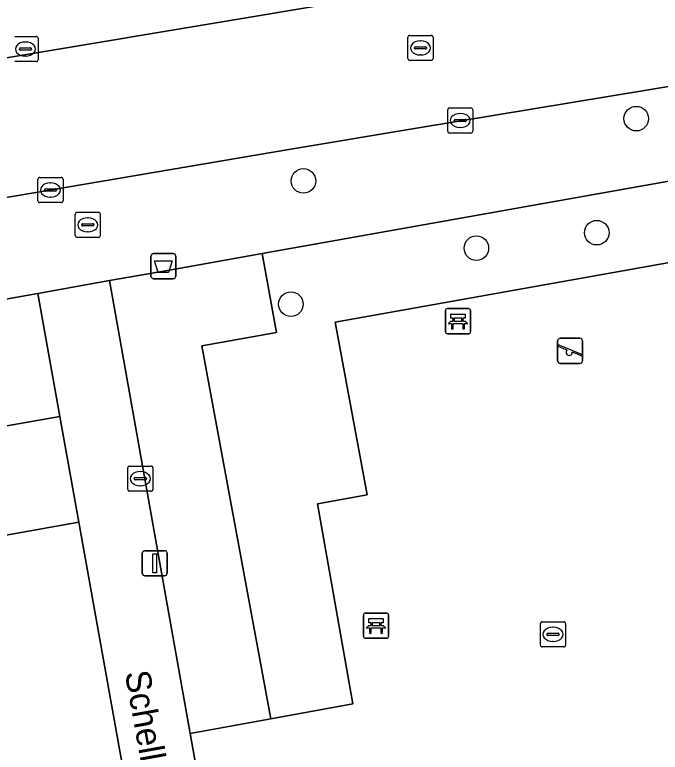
# Model space of a CAD drawing. Extents: x 157793 to 159380, y 380877 to 382313.
# Drawn here: x 158698.84 to 158724.54, y 381621.58 to 381650.93 of the extents above; entities that cross this region are included whole.
import ezdxf

# ---------------------------------------------------------------- set-up
doc = ezdxf.new("R2010")
doc.units = 0
for name, color, linetype in [('IMGEO_Afvalbak', 7, 'Continuous'), ('IMGEO_Bank', 7, 'Continuous'), ('IMGEO_Boom', 7, 'Continuous'), ('IMGEO_Erf', 7, 'Continuous'), ('IMGEO_Kolk', 7, 'Continuous'), ('IMGEO_Lichtmast', 7, 'Continuous'), ('IMGEO_Openbare_ruimte_label', 7, 'Continuous'), ('IMGEO_Pand', 7, 'Continuous'), ('IMGEO_Parkeervlak_open', 7, 'Continuous'), ('IMGEO_Rijbaan_lokaal_open', 7, 'Continuous'), ('IMGEO_Rioolput', 7, 'Continuous'), ('IMGEO_Speelvoorziening', 7, 'Continuous'), ('IMGEO_Terreindeel_open', 7, 'Continuous'), ('IMGEO_Voetpad_open', 7, 'Continuous')]:
    doc.layers.add(name, color=color, linetype=linetype)

msp = doc.modelspace()

# ---------------------------------------------------------------- linework, layer by layer
at = {"layer": 'IMGEO_Afvalbak'}
for p, q in [((158704.362, 381641.429), (158705.152, 381641.429)), ((158705.152, 381641.429), (158704.362, 381641.429)), ((158704.262, 381640.529), (158704.262, 381641.329)), ((158704.262, 381641.329), (158704.262, 381640.529)), ((158705.252, 381641.329), (158705.252, 381640.529)), ((158705.252, 381640.529), (158705.252, 381641.329)), ((158705.152, 381640.429), (158704.362, 381640.429)), ((158704.362, 381640.429), (158705.152, 381640.429))]:
    msp.add_line(p, q, dxfattribs=at)
msp.add_lwpolyline([(158704.405, 381641.143), (158705.109, 381641.143), (158704.96, 381640.673), (158704.554, 381640.673), (158704.405, 381641.143)], dxfattribs=at)
for centre, start, end in [((158704.362, 381641.329), 90, 180), ((158704.362, 381641.329), 90, 180), ((158705.152, 381641.329), 0, 90), ((158705.152, 381641.329), 360, 90), ((158704.362, 381640.529), 180, 270), ((158704.362, 381640.529), 180, 270), ((158705.152, 381640.529), 270, 0), ((158705.152, 381640.529), 270, 0)]:
    msp.add_arc(centre, 0.1, start, end, dxfattribs=at)
at = {"layer": 'IMGEO_Bank'}
for p, q in [((158715.986, 381638.315), (158715.986, 381639.156)), ((158715.986, 381639.156), (158715.986, 381638.315)), ((158716.061, 381639.24), (158716.902, 381639.24)), ((158716.902, 381639.24), (158716.061, 381639.24)), ((158716.986, 381639.165), (158716.986, 381638.324)), ((158716.986, 381638.324), (158716.986, 381639.165)), ((158716.295, 381638.746), (158716.295, 381638.852)), ((158716.339, 381638.852), (158716.339, 381638.746)), ((158716.627, 381638.858), (158716.345, 381638.858)), ((158716.633, 381638.746), (158716.633, 381638.852)), ((158716.677, 381638.852), (158716.677, 381638.746)), ((158716.683, 381638.638), (158716.29, 381638.638)), ((158716.345, 381638.74), (158716.627, 381638.74)), ((158716.911, 381638.24), (158716.07, 381638.24)), ((158716.07, 381638.24), (158716.911, 381638.24)), ((158712.721, 381626.198), (158712.721, 381627.039)), ((158712.721, 381627.039), (158712.721, 381626.198)), ((158712.796, 381627.123), (158713.637, 381627.123)), ((158713.637, 381627.123), (158712.796, 381627.123)), ((158713.721, 381627.048), (158713.721, 381626.207)), ((158713.721, 381626.207), (158713.721, 381627.048)), ((158713.03, 381626.629), (158713.03, 381626.735)), ((158713.074, 381626.735), (158713.074, 381626.629)), ((158713.362, 381626.741), (158713.08, 381626.741)), ((158713.368, 381626.629), (158713.368, 381626.735)), ((158713.412, 381626.735), (158713.412, 381626.629)), ((158713.418, 381626.521), (158713.025, 381626.521)), ((158713.08, 381626.623), (158713.362, 381626.623)), ((158713.646, 381626.123), (158712.805, 381626.123)), ((158712.805, 381626.123), (158713.646, 381626.123))]:
    msp.add_line(p, q, dxfattribs=at)
for points in [[(158716.289, 381638.858), (158716.203, 381638.858), (158716.203, 381639.019), (158716.766, 381639.019), (158716.766, 381638.858), (158716.683, 381638.858)], [(158716.233, 381638.638), (158716.091, 381638.638), (158716.203, 381638.74), (158716.289, 381638.74)], [(158716.283, 381638.631), (158716.283, 381638.424), (158716.24, 381638.424), (158716.24, 381638.631)], [(158716.683, 381638.74), (158716.766, 381638.74), (158716.878, 381638.638), (158716.739, 381638.638)], [(158716.733, 381638.631), (158716.733, 381638.424), (158716.689, 381638.424), (158716.689, 381638.631)], [(158713.024, 381626.741), (158712.938, 381626.741), (158712.938, 381626.902), (158713.501, 381626.902), (158713.501, 381626.741), (158713.418, 381626.741)], [(158712.968, 381626.521), (158712.826, 381626.521), (158712.938, 381626.623), (158713.024, 381626.623)], [(158713.018, 381626.514), (158713.018, 381626.307), (158712.975, 381626.307), (158712.975, 381626.514)], [(158713.418, 381626.623), (158713.501, 381626.623), (158713.613, 381626.521), (158713.474, 381626.521)], [(158713.468, 381626.514), (158713.468, 381626.307), (158713.424, 381626.307), (158713.424, 381626.514)]]:
    msp.add_lwpolyline(points, dxfattribs=at)
for centre, radius, start, end in [((158716.064, 381639.162), 0.0779, 92.4484, 184.2845), ((158716.064, 381639.162), 0.0779, 92.4484, 184.2845), ((158716.908, 381639.162), 0.0779, 2.4484, 94.2845), ((158716.908, 381639.162), 0.0779, 2.4484, 94.2845), ((158716.288, 381638.851), 0.00671, 2.8957, 87.1043), ((158716.345, 381638.851), 0.00671, 92.8957, 177.1043), ((158716.627, 381638.851), 0.00671, 2.8957, 87.1043), ((158716.684, 381638.851), 0.00671, 92.8957, 177.1043), ((158716.233, 381638.631), 0.00671, 2.8957, 87.1043), ((158716.29, 381638.631), 0.00671, 92.8957, 177.1043), ((158716.288, 381638.747), 0.00671, 272.8957, 357.1043), ((158716.345, 381638.747), 0.00671, 182.8957, 267.1043), ((158716.627, 381638.747), 0.00671, 272.8957, 357.1043), ((158716.684, 381638.747), 0.00671, 182.8957, 267.1043), ((158716.682, 381638.631), 0.00671, 2.8957, 87.1043), ((158716.739, 381638.631), 0.00671, 92.8957, 177.1043), ((158716.064, 381638.318), 0.0779, 182.4484, 274.2845), ((158716.064, 381638.318), 0.0779, 182.4484, 274.2845), ((158716.908, 381638.318), 0.0779, 272.4484, 4.2845), ((158716.908, 381638.318), 0.0779, 272.4484, 4.2845), ((158712.799, 381627.045), 0.0779, 92.4484, 184.2845), ((158712.799, 381627.045), 0.0779, 92.4484, 184.2845), ((158713.643, 381627.045), 0.0779, 2.4484, 94.2845), ((158713.643, 381627.045), 0.0779, 2.4484, 94.2845), ((158713.023, 381626.734), 0.00671, 2.8957, 87.1043), ((158713.08, 381626.734), 0.00671, 92.8957, 177.1043), ((158713.362, 381626.734), 0.00671, 2.8957, 87.1043), ((158713.419, 381626.734), 0.00671, 92.8957, 177.1043), ((158712.968, 381626.514), 0.00671, 2.8957, 87.1043), ((158713.025, 381626.514), 0.00671, 92.8957, 177.1043), ((158713.023, 381626.63), 0.00671, 272.8957, 357.1043), ((158713.08, 381626.63), 0.00671, 182.8957, 267.1043), ((158713.362, 381626.63), 0.00671, 272.8957, 357.1043), ((158713.419, 381626.63), 0.00671, 182.8957, 267.1043), ((158713.417, 381626.514), 0.00671, 2.8957, 87.1043), ((158713.474, 381626.514), 0.00671, 92.8957, 177.1043), ((158712.799, 381626.201), 0.0779, 182.4484, 274.2845), ((158712.799, 381626.201), 0.0779, 182.4484, 274.2845), ((158713.643, 381626.201), 0.0779, 272.4484, 4.2845), ((158713.643, 381626.201), 0.0779, 272.4484, 4.2845)]:
    msp.add_arc(centre, radius, start, end, dxfattribs=at)
at = {"layer": 'IMGEO_Boom'}
for centre in [(158723.581, 381646.798), (158710.333, 381644.319), (158722.01, 381642.26), (158717.217, 381641.643), (158709.832, 381639.416)]:
    msp.add_circle(centre, 0.489, dxfattribs=at)
at = {"layer": 'IMGEO_Erf'}
for points in [[(158762.674, 381645.822), (158762.478, 381647), (158761.17, 381649.31), (158758.825, 381650.349), (158708.695, 381641.427), (158709.258, 381638.287), (158706.284, 381637.762), (158709.028, 381622.916), (158712.295, 381623.506), (158710.888, 381631.473), (158712.863, 381631.825), (158711.591, 381638.703), (158728.843, 381641.781), (158730.755, 381631.096), (158733.282, 381631.55), (158732.083, 381638.261), (158749.55, 381641.383), (158750.726, 381634.736), (158751.873, 381634.942), (158751.895, 381634.825), (158753.294, 381635.077), (158753.532, 381633.752)], [(158697.533, 381634.396), (158700.637, 381634.943), (158699.759, 381639.845), (158665.079, 381633.692)], [(158683.608, 381548.044), (158709.367, 381552.667), (158710.521, 381554.174), (158709.758, 381557.96), (158707.653, 381557.584), (158706.886, 381561.881), (158706.144, 381566.038), (158708.186, 381566.397), (158707.698, 381569.325), (158705.631, 381568.961), (158704.896, 381573.133), (158704.251, 381576.798), (158707.406, 381577.354), (158707.318, 381577.851), (158706.697, 381577.742), (158706.389, 381579.34), (158707.225, 381579.428), (158706.476, 381583.679), (158706.226, 381585.096), (158709.414, 381585.658), (158708.079, 381593.417), (158701.391, 381630.736), (158698.274, 381630.187)]]:
    msp.add_lwpolyline(points, dxfattribs=at)
at = {"layer": 'IMGEO_Kolk'}
for p, q in [((158698.84, 381650.068), (158699.692, 381650.068)), ((158699.766, 381649.994), (158699.766, 381649.142)), ((158699.253, 381649.848), (158699.278, 381649.848)), ((158699.024, 381649.562), (158699.024, 381649.574)), ((158699.462, 381649.525), (158699.064, 381649.525)), ((158699.067, 381649.611), (158699.465, 381649.611)), ((158699.508, 381649.574), (158699.508, 381649.562)), ((158699.692, 381649.068), (158698.84, 381649.068)), ((158699.276, 381649.288), (158699.251, 381649.288)), ((158716.074, 381646.297), (158716.074, 381647.149)), ((158716.149, 381647.223), (158717.001, 381647.223)), ((158716.562, 381647.003), (158716.587, 381647.003)), ((158717.075, 381647.149), (158717.075, 381646.297)), ((158716.333, 381646.717), (158716.333, 381646.729)), ((158716.376, 381646.766), (158716.774, 381646.766)), ((158716.817, 381646.729), (158716.817, 381646.717)), ((158716.771, 381646.68), (158716.373, 381646.68)), ((158716.585, 381646.443), (158716.56, 381646.443)), ((158717.001, 381646.223), (158716.149, 381646.223)), ((158699.76, 381643.532), (158699.76, 381644.384)), ((158699.835, 381644.458), (158700.687, 381644.458)), ((158700.761, 381644.384), (158700.761, 381643.532)), ((158700.248, 381644.238), (158700.273, 381644.238)), ((158700.019, 381643.952), (158700.019, 381643.964)), ((158700.457, 381643.915), (158700.059, 381643.915)), ((158700.062, 381644.001), (158700.46, 381644.001)), ((158700.503, 381643.964), (158700.503, 381643.952)), ((158700.687, 381643.458), (158699.835, 381643.458)), ((158700.271, 381643.678), (158700.246, 381643.678)), ((158703.339, 381632.046), (158703.339, 381632.898)), ((158703.414, 381632.972), (158704.266, 381632.972)), ((158704.34, 381632.898), (158704.34, 381632.046)), ((158703.827, 381632.752), (158703.852, 381632.752)), ((158703.598, 381632.466), (158703.598, 381632.478)), ((158704.036, 381632.429), (158703.638, 381632.429)), ((158703.641, 381632.515), (158704.039, 381632.515)), ((158704.082, 381632.478), (158704.082, 381632.466)), ((158703.85, 381632.192), (158703.825, 381632.192)), ((158704.266, 381631.972), (158703.414, 381631.972)), ((158719.842, 381626.776), (158720.694, 381626.776)), ((158719.767, 381625.85), (158719.767, 381626.702)), ((158720.255, 381626.556), (158720.28, 381626.556)), ((158720.768, 381626.702), (158720.768, 381625.85)), ((158720.026, 381626.27), (158720.026, 381626.282)), ((158720.464, 381626.233), (158720.066, 381626.233)), ((158720.069, 381626.319), (158720.467, 381626.319)), ((158720.51, 381626.282), (158720.51, 381626.27)), ((158720.278, 381625.996), (158720.253, 381625.996)), ((158720.694, 381625.776), (158719.842, 381625.776))]:
    msp.add_line(p, q, dxfattribs=at)
for points in [[(158698.84, 381650.068), (158699.692, 381650.068)], [(158699.766, 381649.994), (158699.766, 381649.142)], [(158699.692, 381649.068), (158698.84, 381649.068)], [(158716.074, 381646.297), (158716.074, 381647.149)], [(158716.149, 381647.223), (158717.001, 381647.223)], [(158717.075, 381647.149), (158717.075, 381646.297)], [(158717.001, 381646.223), (158716.149, 381646.223)], [(158699.76, 381643.532), (158699.76, 381644.384)], [(158699.835, 381644.458), (158700.687, 381644.458)], [(158700.761, 381644.384), (158700.761, 381643.532)], [(158700.687, 381643.458), (158699.835, 381643.458)], [(158703.339, 381632.046), (158703.339, 381632.898)], [(158703.414, 381632.972), (158704.266, 381632.972)], [(158704.34, 381632.898), (158704.34, 381632.046)], [(158704.266, 381631.972), (158703.414, 381631.972)], [(158719.842, 381626.776), (158720.694, 381626.776)], [(158719.767, 381625.85), (158719.767, 381626.702)], [(158720.768, 381626.702), (158720.768, 381625.85)], [(158720.694, 381625.776), (158719.842, 381625.776)]]:
    msp.add_lwpolyline(points, dxfattribs=at)
for centre, radius, start, end in [((158699.69, 381649.992), 0.0765, 1.552, 88.448), ((158699.69, 381649.992), 0.0765, 1.552, 88.448), ((158699.064, 381649.571), 0.0403, 85.8775, 175.7526), ((158699.061, 381649.561), 0.0366, 178.938, 274.7102), ((158699.465, 381649.568), 0.043, 264.8664, 352.4533), ((158699.469, 381649.573), 0.0386, 1.7309, 96.639), ((158699.69, 381649.144), 0.0765, 271.552, 358.448), ((158699.69, 381649.144), 0.0765, 271.552, 358.448), ((158716.151, 381647.147), 0.0765, 91.552, 178.448), ((158716.151, 381647.147), 0.0765, 91.552, 178.448), ((158716.999, 381647.147), 0.0765, 1.552, 88.448), ((158716.999, 381647.147), 0.0765, 1.552, 88.448), ((158716.373, 381646.726), 0.0403, 85.8775, 175.7526), ((158716.37, 381646.716), 0.0366, 178.938, 274.7102), ((158716.774, 381646.723), 0.043, 264.8664, 352.4533), ((158716.778, 381646.728), 0.0386, 1.7309, 96.639), ((158716.151, 381646.299), 0.0765, 181.552, 268.448), ((158716.151, 381646.299), 0.0765, 181.552, 268.448), ((158716.999, 381646.299), 0.0765, 271.552, 358.448), ((158716.999, 381646.299), 0.0765, 271.552, 358.448), ((158699.837, 381644.382), 0.0765, 91.552, 178.448), ((158699.837, 381644.382), 0.0765, 91.552, 178.448), ((158700.685, 381644.382), 0.0765, 1.552, 88.448), ((158700.685, 381644.382), 0.0765, 1.552, 88.448), ((158700.059, 381643.961), 0.0403, 85.8775, 175.7526), ((158700.056, 381643.951), 0.0366, 178.938, 274.7102), ((158700.46, 381643.958), 0.043, 264.8664, 352.4533), ((158700.464, 381643.963), 0.0386, 1.7309, 96.639), ((158699.837, 381643.534), 0.0765, 181.552, 268.448), ((158699.837, 381643.534), 0.0765, 181.552, 268.448), ((158700.685, 381643.534), 0.0765, 271.552, 358.448), ((158700.685, 381643.534), 0.0765, 271.552, 358.448), ((158703.416, 381632.896), 0.0765, 91.552, 178.448), ((158703.416, 381632.896), 0.0765, 91.552, 178.448), ((158704.264, 381632.896), 0.0765, 1.552, 88.448), ((158704.264, 381632.896), 0.0765, 1.552, 88.448), ((158703.638, 381632.475), 0.0403, 85.8775, 175.7526), ((158703.635, 381632.465), 0.0366, 178.938, 274.7102), ((158704.039, 381632.472), 0.043, 264.8664, 352.4533), ((158704.043, 381632.477), 0.0386, 1.7309, 96.639), ((158703.416, 381632.048), 0.0765, 181.552, 268.448), ((158703.416, 381632.048), 0.0765, 181.552, 268.448), ((158704.264, 381632.048), 0.0765, 271.552, 358.448), ((158704.264, 381632.048), 0.0765, 271.552, 358.448), ((158719.844, 381626.7), 0.0765, 91.552, 178.448), ((158719.844, 381626.7), 0.0765, 91.552, 178.448), ((158720.692, 381626.7), 0.0765, 1.552, 88.448), ((158720.692, 381626.7), 0.0765, 1.552, 88.448), ((158720.066, 381626.279), 0.0403, 85.8775, 175.7526), ((158720.063, 381626.269), 0.0366, 178.938, 274.7102), ((158720.467, 381626.276), 0.043, 264.8664, 352.4533), ((158720.471, 381626.281), 0.0386, 1.7309, 96.639), ((158719.844, 381625.852), 0.0765, 181.552, 268.448), ((158719.844, 381625.852), 0.0765, 181.552, 268.448), ((158720.692, 381625.852), 0.0765, 271.552, 358.448), ((158720.692, 381625.852), 0.0765, 271.552, 358.448)]:
    msp.add_arc(centre, radius, start, end, dxfattribs=at)
for centre, major_axis, ratio, start_param, end_param in [((158699.252, 381649.568), (-0.387, 0.002), 0.722429, 4.712389, 7.853982), ((158699.277, 381649.568), (-0.39, 0.002), 0.717154, 1.570796, 4.712389), ((158716.561, 381646.723), (-0.387, 0.002), 0.722429, 4.712389, 7.853982), ((158716.586, 381646.723), (-0.39, 0.002), 0.717154, 1.570796, 4.712389), ((158700.247, 381643.958), (-0.387, 0.002), 0.722429, 4.712389, 7.853982), ((158700.272, 381643.958), (-0.39, 0.002), 0.717154, 1.570796, 4.712389), ((158703.826, 381632.472), (-0.387, 0.002), 0.722429, 4.712389, 7.853982), ((158703.851, 381632.472), (-0.39, 0.002), 0.717154, 1.570796, 4.712389), ((158720.254, 381626.276), (-0.387, 0.002), 0.722429, 4.712389, 7.853982), ((158720.279, 381626.276), (-0.39, 0.002), 0.717154, 1.570796, 4.712389)]:
    msp.add_ellipse(centre, major_axis=major_axis, ratio=ratio, start_param=start_param, end_param=end_param, dxfattribs=at)
at = {"layer": 'IMGEO_Lichtmast'}
for p, q in [((158703.917, 381628.704), (158703.917, 381629.504)), ((158703.917, 381629.504), (158703.917, 381628.704)), ((158704.017, 381629.604), (158704.807, 381629.604)), ((158704.807, 381629.604), (158704.017, 381629.604)), ((158704.907, 381629.504), (158704.907, 381628.704)), ((158704.907, 381628.704), (158704.907, 381629.504)), ((158704.807, 381628.604), (158704.017, 381628.604)), ((158704.017, 381628.604), (158704.807, 381628.604))]:
    msp.add_line(p, q, dxfattribs=at)
msp.add_lwpolyline([(158704.337, 381629.479), (158704.487, 381629.479), (158704.487, 381628.729), (158704.337, 381628.729), (158704.337, 381629.479)], dxfattribs=at)
for centre, start, end in [((158704.017, 381629.504), 90, 180), ((158704.017, 381629.504), 90, 180), ((158704.807, 381629.504), 0, 90), ((158704.807, 381629.504), 360, 90), ((158704.017, 381628.704), 180, 270), ((158704.017, 381628.704), 180, 270), ((158704.807, 381628.704), 270, 0), ((158704.807, 381628.704), 270, 0)]:
    msp.add_arc(centre, 0.1, start, end, dxfattribs=at)
at = {"layer": 'IMGEO_Pand'}
msp.add_lwpolyline([(158701.391, 381630.736), (158700.637, 381634.943), (158697.533, 381634.396), (158698.274, 381630.187)], close=True, dxfattribs=at)
at = {"layer": 'IMGEO_Parkeervlak_open'}
msp.add_lwpolyline([(158696.236, 381650.676), (158694.537, 381648.553), (158724.016, 381653.487)], dxfattribs=at)
at = {"layer": 'IMGEO_Rijbaan_lokaal_open'}
msp.add_lwpolyline([(158694.125, 381642.923), (158709.836, 381645.581), (158714.915, 381646.434), (158734.829, 381649.719), (158755.498, 381653.258), (158754.512, 381658.499), (158754.395, 381658.495), (158725.367, 381653.696), (158724.016, 381653.487), (158694.537, 381648.553), (158693.77, 381647.568)], dxfattribs=at)
at = {"layer": 'IMGEO_Rioolput'}
for p, q in [((158714.492, 381649.187), (158714.492, 381650.039)), ((158714.567, 381650.113), (158715.419, 381650.113)), ((158715.493, 381650.039), (158715.493, 381649.187)), ((158714.794, 381649.656), (158715.192, 381649.656)), ((158714.98, 381649.893), (158715.005, 381649.893)), ((158714.751, 381649.607), (158714.751, 381649.619)), ((158715.189, 381649.57), (158714.791, 381649.57)), ((158715.003, 381649.333), (158714.978, 381649.333)), ((158715.235, 381649.619), (158715.235, 381649.607)), ((158715.419, 381649.113), (158714.567, 381649.113)), ((158701.246, 381642.147), (158701.246, 381642.999)), ((158701.321, 381643.073), (158702.173, 381643.073)), ((158702.247, 381642.999), (158702.247, 381642.147)), ((158701.505, 381642.567), (158701.505, 381642.579)), ((158701.548, 381642.616), (158701.946, 381642.616)), ((158701.734, 381642.853), (158701.759, 381642.853)), ((158701.989, 381642.579), (158701.989, 381642.567)), ((158701.943, 381642.53), (158701.545, 381642.53)), ((158701.757, 381642.293), (158701.732, 381642.293)), ((158702.173, 381642.073), (158701.321, 381642.073))]:
    msp.add_line(p, q, dxfattribs=at)
for points in [[(158714.492, 381649.187), (158714.492, 381650.039)], [(158714.567, 381650.113), (158715.419, 381650.113)], [(158715.493, 381650.039), (158715.493, 381649.187)], [(158715.419, 381649.113), (158714.567, 381649.113)], [(158701.246, 381642.147), (158701.246, 381642.999)], [(158701.321, 381643.073), (158702.173, 381643.073)], [(158702.247, 381642.999), (158702.247, 381642.147)], [(158702.173, 381642.073), (158701.321, 381642.073)]]:
    msp.add_lwpolyline(points, dxfattribs=at)
for centre, radius, start, end in [((158714.569, 381650.037), 0.0765, 91.552, 178.448), ((158714.569, 381650.037), 0.0765, 91.552, 178.448), ((158715.417, 381650.037), 0.0765, 1.552, 88.448), ((158715.417, 381650.037), 0.0765, 1.552, 88.448), ((158714.791, 381649.616), 0.0403, 85.8775, 175.7526), ((158715.196, 381649.618), 0.0386, 1.7309, 96.639), ((158714.788, 381649.606), 0.0366, 178.938, 274.7102), ((158715.192, 381649.613), 0.043, 264.8664, 352.4533), ((158714.569, 381649.189), 0.0765, 181.552, 268.448), ((158714.569, 381649.189), 0.0765, 181.552, 268.448), ((158715.417, 381649.189), 0.0765, 271.552, 358.448), ((158715.417, 381649.189), 0.0765, 271.552, 358.448), ((158701.323, 381642.997), 0.0765, 91.552, 178.448), ((158701.323, 381642.997), 0.0765, 91.552, 178.448), ((158702.171, 381642.997), 0.0765, 1.552, 88.448), ((158702.171, 381642.997), 0.0765, 1.552, 88.448), ((158701.545, 381642.576), 0.0403, 85.8775, 175.7526), ((158701.95, 381642.578), 0.0386, 1.7309, 96.639), ((158701.542, 381642.566), 0.0366, 178.938, 274.7102), ((158701.946, 381642.573), 0.043, 264.8664, 352.4533), ((158701.323, 381642.149), 0.0765, 181.552, 268.448), ((158701.323, 381642.149), 0.0765, 181.552, 268.448), ((158702.171, 381642.149), 0.0765, 271.552, 358.448), ((158702.171, 381642.149), 0.0765, 271.552, 358.448)]:
    msp.add_arc(centre, radius, start, end, dxfattribs=at)
for centre, major_axis, ratio, start_param, end_param in [((158714.979, 381649.613), (-0.387, 0.002), 0.722429, 4.712389, 7.853982), ((158715.004, 381649.613), (-0.39, 0.002), 0.717154, 1.570796, 4.712389), ((158701.733, 381642.573), (-0.387, 0.002), 0.722429, 4.712389, 7.853982), ((158701.758, 381642.573), (-0.39, 0.002), 0.717154, 1.570796, 4.712389)]:
    msp.add_ellipse(centre, major_axis=major_axis, ratio=ratio, start_param=start_param, end_param=end_param, dxfattribs=at)
at = {"layer": 'IMGEO_Speelvoorziening'}
for p, q in [((158720.451, 381637.158), (158720.451, 381637.958)), ((158720.451, 381637.958), (158720.451, 381637.158)), ((158720.551, 381638.058), (158721.341, 381638.058)), ((158721.341, 381638.058), (158720.551, 381638.058)), ((158721.441, 381637.958), (158721.441, 381637.158)), ((158721.441, 381637.158), (158721.441, 381637.958)), ((158720.834, 381637.586), (158720.495, 381637.723)), ((158720.52, 381637.783), (158721.396, 381637.43)), ((158721.372, 381637.37), (158721.032, 381637.507)), ((158721.341, 381637.058), (158720.551, 381637.058)), ((158720.551, 381637.058), (158721.341, 381637.058))]:
    msp.add_line(p, q, dxfattribs=at)
for centre, radius, start, end in [((158720.551, 381637.958), 0.1, 90, 180), ((158720.551, 381637.958), 0.1, 90, 180), ((158721.341, 381637.958), 0.1, 0, 90), ((158721.341, 381637.958), 0.1, 360, 90), ((158720.508, 381637.753), 0.0327, 68.078, 248.078), ((158720.913, 381637.496), 0.12, 130.9928, 5.1632), ((158721.384, 381637.4), 0.0327, 248.078, 68.078), ((158720.551, 381637.158), 0.1, 180, 270), ((158720.551, 381637.158), 0.1, 180, 270), ((158721.341, 381637.158), 0.1, 270, 0), ((158721.341, 381637.158), 0.1, 270, 0)]:
    msp.add_arc(centre, radius, start, end, dxfattribs=at)
at = {"layer": 'IMGEO_Terreindeel_open'}
msp.add_lwpolyline([(158706.284, 381637.762), (158709.258, 381638.287), (158708.695, 381641.427), (158704.92, 381640.755), (158702.606, 381640.353), (158705.819, 381622.336), (158709.028, 381622.916)], close=True, dxfattribs=at)
at = {"layer": 'IMGEO_Voetpad_open'}
for points in [[(158757.44, 381653.584), (158756.475, 381653.418), (158755.498, 381653.258), (158734.829, 381649.719), (158714.915, 381646.434), (158709.836, 381645.581), (158694.125, 381642.923)], [(158634.892, 381626.493), (158658.009, 381630.795), (158663.752, 381631.863), (158665.316, 381632.161), (158665.079, 381633.692), (158699.759, 381639.845), (158702.606, 381640.353), (158704.92, 381640.755), (158708.695, 381641.427), (158758.825, 381650.349), (158761.17, 381649.31), (158762.478, 381647), (158761.515, 381653.086)], [(158730.261, 381620.795), (158735.052, 381621.65), (158734.689, 381623.678), (158734.671, 381623.78), (158733.786, 381628.732), (158733.704, 381629.192), (158733.282, 381631.55), (158730.755, 381631.096), (158728.843, 381641.781), (158711.591, 381638.703), (158712.863, 381631.825), (158710.888, 381631.473), (158712.295, 381623.506), (158709.028, 381622.916), (158705.819, 381622.336), (158706.19, 381620.252)], [(158711.948, 381587.961), (158711.464, 381590.677), (158709.018, 381604.396), (158706.19, 381620.252), (158705.819, 381622.336), (158702.606, 381640.353), (158699.759, 381639.845), (158700.637, 381634.943), (158701.391, 381630.736), (158708.079, 381593.417), (158709.414, 381585.658)]]:
    msp.add_lwpolyline(points, dxfattribs=at)

# ---------------------------------------------------------------- texts
at = {"layer": 'IMGEO_Openbare_ruimte_label'}
msp.add_text('Schelluinen', height=1, rotation=280.1408, dxfattribs=at).set_placement((158703.219, 381624.751))

doc.saveas('drawing.dxf')
